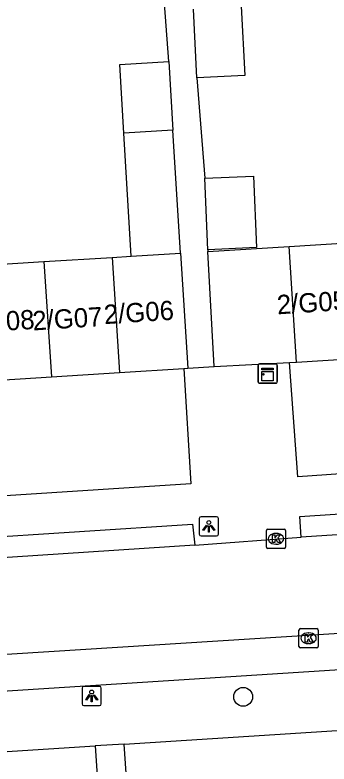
# Model space of a CAD drawing. Extents: x 159689 to 160786, y 387323 to 388339.
# Drawn here: x 160664.33 to 160680.67, y 387581.88 to 387620.82 of the extents above; entities that cross this region are included whole.
import ezdxf

# ---------------------------------------------------------------- set-up
doc = ezdxf.new("R2010")
doc.units = 0
for name, color, linetype in [('IMGEO_Boom', 7, 'Continuous'), ('IMGEO_Kast', 7, 'Continuous'), ('IMGEO_Kolk', 7, 'Continuous'), ('IMGEO_Lichtpunt', 7, 'Continuous'), ('IMGEO_Pand', 7, 'Continuous'), ('IMGEO_Pand_nummerreeks', 7, 'Continuous'), ('IMGEO_Rijbaan_lokaal_open', 7, 'Continuous'), ('IMGEO_Voetpad_open', 7, 'Continuous')]:
    doc.layers.add(name, color=color, linetype=linetype)

msp = doc.modelspace()

# ---------------------------------------------------------------- linework, layer by layer
at = {"layer": 'IMGEO_Boom'}
msp.add_circle((160676.202, 387585.367), 0.489, dxfattribs=at)
at = {"layer": 'IMGEO_Kast'}
for p, q in [((160677.049, 387602.672), (160677.89, 387602.672)), ((160677.89, 387602.672), (160677.049, 387602.672)), ((160676.974, 387601.747), (160676.974, 387602.588)), ((160676.974, 387602.588), (160676.974, 387601.747)), ((160677.974, 387602.597), (160677.974, 387601.756)), ((160677.974, 387601.756), (160677.974, 387602.597)), ((160677.899, 387601.672), (160677.058, 387601.672)), ((160677.058, 387601.672), (160677.899, 387601.672))]:
    msp.add_line(p, q, dxfattribs=at)
for points in [[(160677.169, 387602.462), (160677.769, 387602.462), (160677.769, 387602.377), (160677.169, 387602.377), (160677.169, 387602.462)], [(160677.169, 387602.287), (160677.769, 387602.287), (160677.769, 387601.798), (160677.169, 387601.798), (160677.169, 387602.287)]]:
    msp.add_lwpolyline(points, dxfattribs=at)
msp.add_circle((160677.253, 387602.136), 0.0377, dxfattribs=at)
for centre, start, end in [((160677.052, 387602.594), 92.4484, 184.2845), ((160677.052, 387602.594), 92.4484, 184.2845), ((160677.896, 387602.594), 2.4484, 94.2845), ((160677.896, 387602.594), 2.4484, 94.2845), ((160677.052, 387601.75), 182.4484, 274.2845), ((160677.052, 387601.75), 182.4484, 274.2845), ((160677.896, 387601.75), 272.4484, 4.2845), ((160677.896, 387601.75), 272.4484, 4.2845)]:
    msp.add_arc(centre, 0.0779, start, end, dxfattribs=at)
at = {"layer": 'IMGEO_Kolk'}
for p, q in [((160677.481, 387594.084), (160678.333, 387594.084)), ((160677.406, 387593.158), (160677.406, 387594.01)), ((160677.894, 387593.864), (160677.919, 387593.864)), ((160678.407, 387594.01), (160678.407, 387593.158)), ((160677.917, 387593.304), (160677.892, 387593.304)), ((160678.333, 387593.084), (160677.481, 387593.084)), ((160679.101, 387587.987), (160679.101, 387588.839)), ((160679.176, 387588.913), (160680.028, 387588.913)), ((160679.589, 387588.693), (160679.614, 387588.693)), ((160680.102, 387588.839), (160680.102, 387587.987)), ((160680.028, 387587.913), (160679.176, 387587.913)), ((160679.612, 387588.133), (160679.587, 387588.133))]:
    msp.add_line(p, q, dxfattribs=at)
for points in [[(160677.481, 387594.084), (160678.333, 387594.084)], [(160677.406, 387593.158), (160677.406, 387594.01)], [(160677.727, 387593.784), (160677.85, 387593.784), (160677.85, 387593.633), (160677.98, 387593.784), (160678.144, 387593.784), (160677.998, 387593.633), (160678.151, 387593.384), (160677.999, 387593.384), (160677.914, 387593.548), (160677.85, 387593.481), (160677.85, 387593.384), (160677.727, 387593.384), (160677.727, 387593.784)], [(160678.407, 387594.01), (160678.407, 387593.158)], [(160678.333, 387593.084), (160677.481, 387593.084)], [(160679.101, 387587.987), (160679.101, 387588.839)], [(160679.176, 387588.913), (160680.028, 387588.913)], [(160680.102, 387588.839), (160680.102, 387587.987)], [(160679.422, 387588.613), (160679.545, 387588.613), (160679.545, 387588.462), (160679.675, 387588.613), (160679.839, 387588.613), (160679.693, 387588.462), (160679.846, 387588.213), (160679.694, 387588.213), (160679.609, 387588.377), (160679.545, 387588.31), (160679.545, 387588.213), (160679.422, 387588.213), (160679.422, 387588.613)], [(160680.028, 387587.913), (160679.176, 387587.913)]]:
    msp.add_lwpolyline(points, dxfattribs=at)
for centre, start, end in [((160677.483, 387594.008), 91.552, 178.448), ((160677.483, 387594.008), 91.552, 178.448), ((160678.331, 387594.008), 1.552, 88.448), ((160678.331, 387594.008), 1.552, 88.448), ((160677.483, 387593.16), 181.552, 268.448), ((160677.483, 387593.16), 181.552, 268.448), ((160678.331, 387593.16), 271.552, 358.448), ((160678.331, 387593.16), 271.552, 358.448), ((160679.178, 387588.837), 91.552, 178.448), ((160679.178, 387588.837), 91.552, 178.448), ((160680.026, 387588.837), 1.552, 88.448), ((160680.026, 387588.837), 1.552, 88.448), ((160679.178, 387587.989), 181.552, 268.448), ((160679.178, 387587.989), 181.552, 268.448), ((160680.026, 387587.989), 271.552, 358.448), ((160680.026, 387587.989), 271.552, 358.448)]:
    msp.add_arc(centre, 0.0765, start, end, dxfattribs=at)
for centre, major_axis, ratio, start_param, end_param in [((160677.893, 387593.584), (-0.387, 0.002), 0.722429, 4.712389, 7.853982), ((160677.918, 387593.584), (-0.39, 0.002), 0.717154, 1.570796, 4.712389), ((160679.588, 387588.413), (-0.387, 0.002), 0.722429, 4.712389, 7.853982), ((160679.613, 387588.413), (-0.39, 0.002), 0.717154, 1.570796, 4.712389)]:
    msp.add_ellipse(centre, major_axis=major_axis, ratio=ratio, start_param=start_param, end_param=end_param, dxfattribs=at)
at = {"layer": 'IMGEO_Lichtpunt'}
for p, q in [((160673.915, 387594.637), (160673.915, 387593.83)), ((160673.915, 387594.637), (160673.915, 387593.83)), ((160674.817, 387594.732), (160674.009, 387594.732)), ((160674.817, 387594.732), (160674.009, 387594.732)), ((160674.911, 387593.83), (160674.911, 387594.637)), ((160674.911, 387593.83), (160674.911, 387594.637)), ((160674.009, 387593.736), (160674.817, 387593.736)), ((160674.009, 387593.736), (160674.817, 387593.736)), ((160668.723, 387585.913), (160667.915, 387585.913)), ((160668.723, 387585.913), (160667.915, 387585.913)), ((160667.821, 387585.818), (160667.821, 387585.011)), ((160667.821, 387585.818), (160667.821, 387585.011)), ((160668.817, 387585.011), (160668.817, 387585.818)), ((160668.817, 387585.011), (160668.817, 387585.818)), ((160667.915, 387584.917), (160668.723, 387584.917)), ((160667.915, 387584.917), (160668.723, 387584.917))]:
    msp.add_line(p, q, dxfattribs=at)
for points in [[(160674.289, 387594.301), (160674.328, 387594.273), (160674.14, 387594.011), (160674.102, 387594.038), (160674.289, 387594.301)], [(160674.391, 387594.253), (160674.438, 387594.253), (160674.438, 387593.931), (160674.391, 387593.931), (160674.391, 387594.253)], [(160674.501, 387594.273), (160674.539, 387594.3), (160674.726, 387594.038), (160674.687, 387594.01), (160674.501, 387594.273)], [(160668.195, 387585.482), (160668.234, 387585.454), (160668.046, 387585.192), (160668.008, 387585.219), (160668.195, 387585.482)], [(160668.297, 387585.434), (160668.344, 387585.434), (160668.344, 387585.112), (160668.297, 387585.112), (160668.297, 387585.434)], [(160668.407, 387585.454), (160668.445, 387585.481), (160668.632, 387585.219), (160668.593, 387585.191), (160668.407, 387585.454)]]:
    msp.add_lwpolyline(points, dxfattribs=at)
for centre in [(160674.414, 387594.435), (160668.32, 387585.616)]:
    msp.add_circle(centre, 0.0994, dxfattribs=at)
for centre, start, end in [((160674.009, 387594.637), 90, 180), ((160674.009, 387594.637), 90, 180), ((160674.817, 387594.637), 0, 90), ((160674.817, 387594.637), 0, 90), ((160674.009, 387593.83), 180, 270), ((160674.009, 387593.83), 180, 270), ((160674.817, 387593.83), 270, 0), ((160674.817, 387593.83), 270, 360), ((160667.915, 387585.818), 90, 180), ((160667.915, 387585.818), 90, 180), ((160668.723, 387585.818), 0, 90), ((160668.723, 387585.818), 0, 90), ((160667.915, 387585.011), 180, 270), ((160667.915, 387585.011), 180, 270), ((160668.723, 387585.011), 270, 0), ((160668.723, 387585.011), 270, 360)]:
    msp.add_arc(centre, 0.0946, start, end, dxfattribs=at)
at = {"layer": 'IMGEO_Pand'}
for points in [[(160673.799, 387617.545), (160673.611, 387621.11)], [(160676.103, 387621.268), (160676.292, 387617.677), (160673.799, 387617.545)], [(160670, 387614.667), (160669.79, 387618.242), (160672.326, 387618.391)], [(160672.326, 387618.391), (160672.536, 387614.829)], [(160672.536, 387614.829), (160670, 387614.667)], [(160672.933, 387608.436), (160672.536, 387614.829)], [(160670.381, 387608.277), (160670, 387614.667)], [(160674.202, 387612.332), (160676.742, 387612.439), (160676.899, 387608.721), (160674.358, 387608.614)], [(160674.358, 387608.614), (160674.202, 387612.332)], [(160678.593, 387608.777), (160681.605, 387608.97)], [(160678.979, 387602.772), (160678.593, 387608.777)], [(160665.84, 387607.995), (160669.386, 387608.215)], [(160669.386, 387608.215), (160670.381, 387608.277)], [(160669.386, 387608.215), (160669.771, 387602.228)], [(160670.381, 387608.277), (160672.933, 387608.436)], [(160672.933, 387608.436), (160673.317, 387602.456)], [(160662.293, 387607.774), (160665.84, 387607.995)], [(160665.84, 387607.995), (160666.225, 387602)], [(160678.979, 387602.772), (160681.991, 387602.966)], [(160669.771, 387602.228), (160673.113, 387602.443)], [(160673.113, 387602.443), (160673.317, 387602.456)], [(160662.679, 387601.773), (160666.225, 387602)], [(160666.225, 387602), (160669.771, 387602.228)]]:
    msp.add_lwpolyline(points, dxfattribs=at)
at = {"layer": 'IMGEO_Rijbaan_lokaal_open'}
for points in [[(160694.999, 387594.698), (160679.223, 387593.661)], [(160673.682, 387593.251), (160679.223, 387593.661)], [(160673.682, 387593.251), (160656.019, 387592.086)], [(160653.704, 387586.943), (160690.811, 387589.28)]]:
    msp.add_lwpolyline(points, dxfattribs=at)
at = {"layer": 'IMGEO_Voetpad_open'}
for points in [[(160672.326, 387618.391), (160671.971, 387623.285)], [(160673.799, 387617.545), (160674.202, 387612.332)], [(160674.358, 387608.614), (160674.363, 387608.522)], [(160674.363, 387608.522), (160678.593, 387608.777)], [(160674.697, 387602.533), (160674.363, 387608.522)], [(160674.697, 387602.533), (160678.619, 387602.752)], [(160678.619, 387602.752), (160678.979, 387602.772)], [(160694.424, 387597.881), (160679.039, 387596.808), (160678.619, 387602.752)], [(160673.113, 387602.443), (160673.486, 387596.437), (160656.046, 387595.308)], [(160673.317, 387602.456), (160674.697, 387602.533)], [(160679.223, 387593.661), (160679.148, 387594.736), (160694.903, 387595.788), (160694.999, 387594.698)], [(160656.019, 387592.086), (160655.913, 387593.198), (160673.573, 387594.339), (160673.682, 387593.251)], [(160688.268, 387587.229), (160524.931, 387576.751)], [(160670.019, 387582.911), (160694.058, 387584.455)], [(160610.493, 387579.088), (160668.508, 387582.814)], [(160670.019, 387582.911), (160668.508, 387582.814)], [(160668.508, 387582.814), (160668.742, 387579.168)], [(160670.213, 387579.885), (160670.019, 387582.911)]]:
    msp.add_lwpolyline(points, dxfattribs=at)

# ---------------------------------------------------------------- texts
at = {"layer": 'IMGEO_Pand_nummerreeks'}
for s, rotation, p in [('2/G05', 3.6949, (160677.99, 387605.251)), ('2/G06', 3.6956, (160668.989, 387604.741)), ('2/G08', 3.6949, (160661.74, 387604.267)), ('2/G07', 3.6949, (160665.272, 387604.413))]:
    msp.add_text(s, height=1, rotation=rotation, dxfattribs=at).set_placement(p)

doc.saveas('drawing.dxf')
